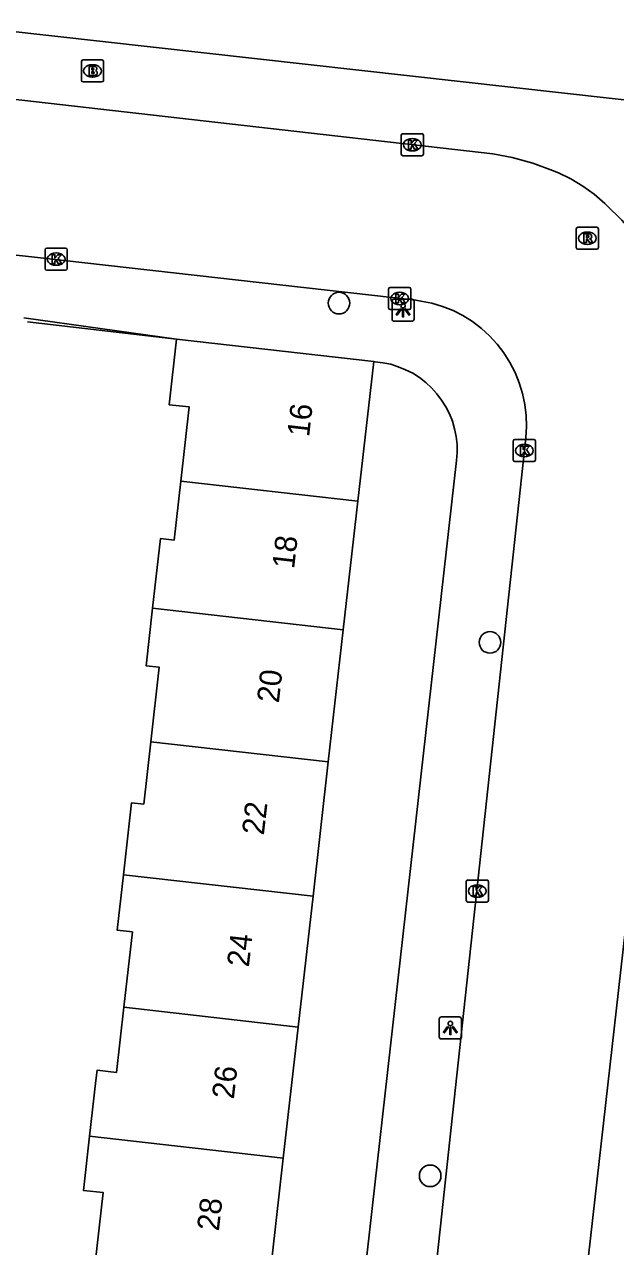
# Model space of a CAD drawing. Extents: x 162026 to 163499, y 387297 to 388169.
# Drawn here: x 162416.7 to 162443.5, y 387852 to 387907.3 of the extents above; entities that cross this region are included whole.
import ezdxf

# ---------------------------------------------------------------- set-up
doc = ezdxf.new("R2010")
doc.units = 0
for name, color, linetype in [('IMGEO_Boom', 7, 'Continuous'), ('IMGEO_Brandkraan', 7, 'Continuous'), ('IMGEO_Kolk', 7, 'Continuous'), ('IMGEO_Lichtpunt', 7, 'Continuous'), ('IMGEO_Muur', 7, 'Continuous'), ('IMGEO_Pand', 7, 'Continuous'), ('IMGEO_Pand_nummerreeks', 7, 'Continuous'), ('IMGEO_Rijbaan_lokaal_open', 7, 'Continuous'), ('IMGEO_Rioolput', 7, 'Continuous'), ('IMGEO_Voetpad_open', 7, 'Continuous')]:
    doc.layers.add(name, color=color, linetype=linetype)

msp = doc.modelspace()

# ---------------------------------------------------------------- linework, layer by layer
at = {"layer": 'IMGEO_Boom'}
for centre in [(162430.945, 387894.66), (162437.775, 387879.314), (162435.07, 387855.184)]:
    msp.add_circle(centre, 0.489, dxfattribs=at)
at = {"layer": 'IMGEO_Brandkraan'}
for p, q in [((162419.295, 387904.736), (162419.295, 387905.588)), ((162419.37, 387905.662), (162420.222, 387905.662)), ((162420.296, 387905.588), (162420.296, 387904.736)), ((162419.783, 387905.442), (162419.808, 387905.442)), ((162420.222, 387904.662), (162419.37, 387904.662)), ((162419.806, 387904.882), (162419.781, 387904.882))]:
    msp.add_line(p, q, dxfattribs=at)
for points in [[(162419.295, 387904.736), (162419.295, 387905.588)], [(162419.37, 387905.662), (162420.222, 387905.662)], [(162420.296, 387905.588), (162420.296, 387904.736)], [(162419.643, 387905.362), (162419.643, 387904.962), (162419.856, 387904.962)], [(162419.874, 387905.362), (162419.643, 387905.362)], [(162419.822, 387905.281), (162419.768, 387905.281), (162419.768, 387905.205)], [(162419.768, 387905.205), (162419.821, 387905.205)], [(162419.83, 387905.129), (162419.768, 387905.129), (162419.768, 387905.048)], [(162419.768, 387905.048), (162419.83, 387905.048)], [(162420.222, 387904.662), (162419.37, 387904.662)]]:
    msp.add_lwpolyline(points, dxfattribs=at)
for centre, radius, start, end in [((162419.372, 387905.586), 0.0765, 91.552, 178.448), ((162419.372, 387905.586), 0.0765, 91.552, 178.448), ((162420.22, 387905.586), 0.0765, 1.552, 88.448), ((162420.22, 387905.586), 0.0765, 1.552, 88.448), ((162419.823, 387905.243), 0.0379, 267.8285, 90.9355), ((162419.831, 387905.088), 0.0404, 269.8759, 90.5077), ((162419.862, 387905.213), 0.251, 268.6676, 293.5347), ((162419.878, 387905.217), 0.145, 59.4692, 91.5367), ((162419.903, 387905.264), 0.0922, 285.5137, 58.1501), ((162419.908, 387905.072), 0.105, 301.3115, 78.989), ((162419.372, 387904.738), 0.0765, 181.552, 268.448), ((162419.372, 387904.738), 0.0765, 181.552, 268.448), ((162420.22, 387904.738), 0.0765, 271.552, 358.448), ((162420.22, 387904.738), 0.0765, 271.552, 358.448)]:
    msp.add_arc(centre, radius, start, end, dxfattribs=at)
for centre, major_axis, ratio, start_param, end_param in [((162419.782, 387905.162), (-0.387, 0.002), 0.722429, 4.712389, 7.853982), ((162419.807, 387905.162), (-0.39, 0.002), 0.717154, 1.570796, 4.712389)]:
    msp.add_ellipse(centre, major_axis=major_axis, ratio=ratio, start_param=start_param, end_param=end_param, dxfattribs=at)
at = {"layer": 'IMGEO_Kolk'}
for p, q in [((162433.763, 387901.398), (162433.763, 387902.25)), ((162433.838, 387902.324), (162434.69, 387902.324)), ((162434.764, 387902.25), (162434.764, 387901.398)), ((162434.251, 387902.104), (162434.276, 387902.104)), ((162434.69, 387901.324), (162433.838, 387901.324)), ((162434.274, 387901.544), (162434.249, 387901.544)), ((162417.65, 387896.223), (162417.65, 387897.075)), ((162417.725, 387897.149), (162418.577, 387897.149)), ((162418.138, 387896.929), (162418.163, 387896.929)), ((162418.651, 387897.075), (162418.651, 387896.223)), ((162418.577, 387896.149), (162417.725, 387896.149)), ((162418.161, 387896.369), (162418.136, 387896.369)), ((162433.192, 387894.442), (162433.192, 387895.294)), ((162433.267, 387895.368), (162434.119, 387895.368)), ((162433.68, 387895.148), (162433.705, 387895.148)), ((162434.193, 387895.294), (162434.193, 387894.442)), ((162433.703, 387894.588), (162433.678, 387894.588)), ((162434.119, 387894.368), (162433.267, 387894.368)), ((162438.831, 387887.564), (162438.831, 387888.416)), ((162438.906, 387888.49), (162439.758, 387888.49)), ((162439.832, 387888.416), (162439.832, 387887.564)), ((162439.319, 387888.27), (162439.344, 387888.27)), ((162439.758, 387887.49), (162438.906, 387887.49)), ((162439.342, 387887.71), (162439.317, 387887.71)), ((162436.7, 387867.639), (162436.7, 387868.491)), ((162436.775, 387868.565), (162437.627, 387868.565)), ((162437.701, 387868.491), (162437.701, 387867.639)), ((162437.188, 387868.345), (162437.213, 387868.345)), ((162437.627, 387867.565), (162436.775, 387867.565)), ((162437.211, 387867.785), (162437.186, 387867.785))]:
    msp.add_line(p, q, dxfattribs=at)
for points in [[(162433.763, 387901.398), (162433.763, 387902.25)], [(162433.838, 387902.324), (162434.69, 387902.324)], [(162434.764, 387902.25), (162434.764, 387901.398)], [(162434.084, 387902.024), (162434.207, 387902.024), (162434.207, 387901.873), (162434.337, 387902.024), (162434.501, 387902.024), (162434.355, 387901.873), (162434.508, 387901.624), (162434.356, 387901.624), (162434.271, 387901.788), (162434.207, 387901.721), (162434.207, 387901.624), (162434.084, 387901.624), (162434.084, 387902.024)], [(162434.69, 387901.324), (162433.838, 387901.324)], [(162417.65, 387896.223), (162417.65, 387897.075)], [(162417.725, 387897.149), (162418.577, 387897.149)], [(162417.971, 387896.849), (162418.094, 387896.849), (162418.094, 387896.698), (162418.224, 387896.849), (162418.388, 387896.849), (162418.242, 387896.698), (162418.395, 387896.449), (162418.243, 387896.449), (162418.158, 387896.613), (162418.094, 387896.546), (162418.094, 387896.449), (162417.971, 387896.449), (162417.971, 387896.849)], [(162418.651, 387897.075), (162418.651, 387896.223)], [(162418.577, 387896.149), (162417.725, 387896.149)], [(162433.192, 387894.442), (162433.192, 387895.294)], [(162433.267, 387895.368), (162434.119, 387895.368)], [(162433.513, 387895.068), (162433.636, 387895.068), (162433.636, 387894.917), (162433.766, 387895.068), (162433.93, 387895.068), (162433.784, 387894.917), (162433.937, 387894.668), (162433.785, 387894.668), (162433.7, 387894.832), (162433.636, 387894.765), (162433.636, 387894.668), (162433.513, 387894.668), (162433.513, 387895.068)], [(162434.193, 387895.294), (162434.193, 387894.442)], [(162434.119, 387894.368), (162433.267, 387894.368)], [(162438.831, 387887.564), (162438.831, 387888.416)], [(162438.906, 387888.49), (162439.758, 387888.49)], [(162439.832, 387888.416), (162439.832, 387887.564)], [(162439.152, 387888.19), (162439.275, 387888.19), (162439.275, 387888.039), (162439.405, 387888.19), (162439.569, 387888.19), (162439.423, 387888.039), (162439.576, 387887.79), (162439.424, 387887.79), (162439.339, 387887.954), (162439.275, 387887.887), (162439.275, 387887.79), (162439.152, 387887.79), (162439.152, 387888.19)], [(162439.758, 387887.49), (162438.906, 387887.49)], [(162436.7, 387867.639), (162436.7, 387868.491)], [(162436.775, 387868.565), (162437.627, 387868.565)], [(162437.701, 387868.491), (162437.701, 387867.639)], [(162437.021, 387868.265), (162437.144, 387868.265), (162437.144, 387868.114), (162437.274, 387868.265), (162437.438, 387868.265), (162437.292, 387868.114), (162437.445, 387867.865), (162437.293, 387867.865), (162437.208, 387868.029), (162437.144, 387867.962), (162437.144, 387867.865), (162437.021, 387867.865), (162437.021, 387868.265)], [(162437.627, 387867.565), (162436.775, 387867.565)]]:
    msp.add_lwpolyline(points, dxfattribs=at)
for centre, start, end in [((162433.84, 387902.248), 91.552, 178.448), ((162433.84, 387902.248), 91.552, 178.448), ((162434.688, 387902.248), 1.552, 88.448), ((162434.688, 387902.248), 1.552, 88.448), ((162433.84, 387901.4), 181.552, 268.448), ((162433.84, 387901.4), 181.552, 268.448), ((162434.688, 387901.4), 271.552, 358.448), ((162434.688, 387901.4), 271.552, 358.448), ((162417.727, 387897.073), 91.552, 178.448), ((162417.727, 387897.073), 91.552, 178.448), ((162418.575, 387897.073), 1.552, 88.448), ((162418.575, 387897.073), 1.552, 88.448), ((162417.727, 387896.225), 181.552, 268.448), ((162417.727, 387896.225), 181.552, 268.448), ((162418.575, 387896.225), 271.552, 358.448), ((162418.575, 387896.225), 271.552, 358.448), ((162433.269, 387895.292), 91.552, 178.448), ((162433.269, 387895.292), 91.552, 178.448), ((162434.117, 387895.292), 1.552, 88.448), ((162434.117, 387895.292), 1.552, 88.448), ((162433.269, 387894.444), 181.552, 268.448), ((162433.269, 387894.444), 181.552, 268.448), ((162434.117, 387894.444), 271.552, 358.448), ((162434.117, 387894.444), 271.552, 358.448), ((162438.908, 387888.414), 91.552, 178.448), ((162438.908, 387888.414), 91.552, 178.448), ((162439.756, 387888.414), 1.552, 88.448), ((162439.756, 387888.414), 1.552, 88.448), ((162438.908, 387887.566), 181.552, 268.448), ((162438.908, 387887.566), 181.552, 268.448), ((162439.756, 387887.566), 271.552, 358.448), ((162439.756, 387887.566), 271.552, 358.448), ((162436.777, 387868.489), 91.552, 178.448), ((162436.777, 387868.489), 91.552, 178.448), ((162437.625, 387868.489), 1.552, 88.448), ((162437.625, 387868.489), 1.552, 88.448), ((162436.777, 387867.641), 181.552, 268.448), ((162436.777, 387867.641), 181.552, 268.448), ((162437.625, 387867.641), 271.552, 358.448), ((162437.625, 387867.641), 271.552, 358.448)]:
    msp.add_arc(centre, 0.0765, start, end, dxfattribs=at)
for centre, major_axis, ratio, start_param, end_param in [((162434.25, 387901.824), (-0.387, 0.002), 0.722429, 4.712389, 7.853982), ((162434.275, 387901.824), (-0.39, 0.002), 0.717154, 1.570796, 4.712389), ((162418.137, 387896.649), (-0.387, 0.002), 0.722429, 4.712389, 7.853982), ((162418.162, 387896.649), (-0.39, 0.002), 0.717154, 1.570796, 4.712389), ((162433.679, 387894.868), (-0.387, 0.002), 0.722429, 4.712389, 7.853982), ((162433.704, 387894.868), (-0.39, 0.002), 0.717154, 1.570796, 4.712389), ((162439.318, 387887.99), (-0.387, 0.002), 0.722429, 4.712389, 7.853982), ((162439.343, 387887.99), (-0.39, 0.002), 0.717154, 1.570796, 4.712389), ((162437.187, 387868.065), (-0.387, 0.002), 0.722429, 4.712389, 7.853982), ((162437.212, 387868.065), (-0.39, 0.002), 0.717154, 1.570796, 4.712389)]:
    msp.add_ellipse(centre, major_axis=major_axis, ratio=ratio, start_param=start_param, end_param=end_param, dxfattribs=at)
at = {"layer": 'IMGEO_Lichtpunt'}
for p, q in [((162433.345, 387894.741), (162433.345, 387893.934)), ((162433.345, 387894.741), (162433.345, 387893.934)), ((162434.247, 387894.836), (162433.439, 387894.836)), ((162434.247, 387894.836), (162433.439, 387894.836)), ((162434.341, 387893.934), (162434.341, 387894.741)), ((162434.341, 387893.934), (162434.341, 387894.741)), ((162433.439, 387893.84), (162434.247, 387893.84)), ((162433.439, 387893.84), (162434.247, 387893.84)), ((162436.386, 387862.372), (162435.578, 387862.372)), ((162436.386, 387862.372), (162435.578, 387862.372)), ((162435.484, 387862.277), (162435.484, 387861.47)), ((162435.484, 387862.277), (162435.484, 387861.47)), ((162436.48, 387861.47), (162436.48, 387862.277)), ((162436.48, 387861.47), (162436.48, 387862.277)), ((162435.578, 387861.376), (162436.386, 387861.376)), ((162435.578, 387861.376), (162436.386, 387861.376))]:
    msp.add_line(p, q, dxfattribs=at)
for points in [[(162433.719, 387894.405), (162433.758, 387894.377), (162433.57, 387894.115), (162433.532, 387894.142), (162433.719, 387894.405)], [(162433.821, 387894.357), (162433.868, 387894.357), (162433.868, 387894.035), (162433.821, 387894.035), (162433.821, 387894.357)], [(162433.931, 387894.377), (162433.969, 387894.404), (162434.156, 387894.142), (162434.117, 387894.114), (162433.931, 387894.377)], [(162435.858, 387861.941), (162435.897, 387861.913), (162435.709, 387861.651), (162435.671, 387861.678), (162435.858, 387861.941)], [(162435.96, 387861.893), (162436.007, 387861.893), (162436.007, 387861.571), (162435.96, 387861.571), (162435.96, 387861.893)], [(162436.07, 387861.913), (162436.108, 387861.94), (162436.295, 387861.678), (162436.256, 387861.65), (162436.07, 387861.913)]]:
    msp.add_lwpolyline(points, dxfattribs=at)
for centre in [(162433.844, 387894.539), (162435.983, 387862.075)]:
    msp.add_circle(centre, 0.0994, dxfattribs=at)
for centre, start, end in [((162433.439, 387894.741), 90, 180), ((162433.439, 387894.741), 90, 180), ((162434.247, 387894.741), 0, 90), ((162434.247, 387894.741), 0, 90), ((162433.439, 387893.934), 180, 270), ((162433.439, 387893.934), 180, 270), ((162434.247, 387893.934), 270, 0), ((162434.247, 387893.934), 270, 360), ((162435.578, 387862.277), 90, 180), ((162435.578, 387862.277), 90, 180), ((162436.386, 387862.277), 0, 90), ((162436.386, 387862.277), 0, 90), ((162435.578, 387861.47), 180, 270), ((162435.578, 387861.47), 180, 270), ((162436.386, 387861.47), 270, 0), ((162436.386, 387861.47), 270, 360)]:
    msp.add_arc(centre, 0.0946, start, end, dxfattribs=at)
at = {"layer": 'IMGEO_Muur'}
msp.add_lwpolyline([(162416.862, 387893.818), (162423.601, 387893.025)], dxfattribs=at)
at = {"layer": 'IMGEO_Pand'}
for points in [[(162423.788, 387886.613), (162424.169, 387889.961), (162423.265, 387890.063), (162423.601, 387893.025)], [(162423.601, 387893.025), (162432.517, 387892.012)], [(162432.517, 387892.012), (162431.8, 387885.703)], [(162422.513, 387880.862), (162422.87, 387884.007), (162423.484, 387883.938), (162423.788, 387886.613)], [(162423.788, 387886.613), (162431.8, 387885.703)], [(162431.8, 387885.703), (162431.139, 387879.882)], [(162422.432, 387874.82), (162422.814, 387878.185), (162422.216, 387878.253), (162422.513, 387880.862)], [(162431.139, 387879.882), (162422.513, 387880.862)], [(162431.139, 387879.882), (162430.46, 387873.908)], [(162421.195, 387868.806), (162421.565, 387872.058), (162422.111, 387871.996), (162422.432, 387874.82)], [(162430.46, 387873.908), (162422.432, 387874.82)], [(162430.46, 387873.908), (162429.77, 387867.832)], [(162421.21, 387862.807), (162421.598, 387866.219), (162420.91, 387866.297), (162421.195, 387868.806)], [(162421.195, 387868.806), (162429.77, 387867.832)], [(162429.77, 387867.832), (162429.097, 387861.911)], [(162419.661, 387856.984), (162419.947, 387859.494), (162420, 387859.958), (162420.875, 387859.858), (162421.21, 387862.807)], [(162429.097, 387861.911), (162421.21, 387862.807)], [(162429.097, 387861.911), (162428.424, 387855.988)], [(162428.424, 387855.988), (162427.767, 387850.204), (162419.907, 387851.097), (162420.285, 387854.423), (162419.381, 387854.526), (162419.661, 387856.984)], [(162419.661, 387856.984), (162428.424, 387855.988)]]:
    msp.add_lwpolyline(points, dxfattribs=at)
at = {"layer": 'IMGEO_Rijbaan_lokaal_open'}
for points in [[(162444.639, 387872.789), (162446.538, 387889.5), (162446.633, 387890.462), (162446.642, 387891.428), (162446.564, 387892.391), (162446.401, 387893.343), (162446.153, 387894.277), (162445.823, 387895.185), (162445.413, 387896.06), (162444.926, 387896.895), (162444.367, 387897.683), (162443.739, 387898.417), (162443.049, 387899.093), (162442.967, 387899.166), (162442.491, 387899.581), (162441.98, 387899.952), (162441.438, 387900.276), (162440.869, 387900.549), (162440.608, 387900.655), (162439.709, 387900.991), (162438.784, 387901.246), (162437.9, 387901.409), (162413.007, 387904.243)], [(162435.074, 387848.602), (162439.395, 387888.569), (162439.426, 387889.074), (162439.412, 387889.579), (162439.353, 387890.081), (162439.249, 387890.576), (162439.101, 387891.06), (162438.911, 387891.528), (162438.68, 387891.978), (162438.409, 387892.405), (162438.102, 387892.806), (162437.759, 387893.178), (162437.385, 387893.518), (162436.982, 387893.824), (162436.554, 387894.092), (162436.103, 387894.32), (162435.633, 387894.508), (162435.149, 387894.653), (162434.653, 387894.754), (162434.418, 387894.786), (162417.443, 387896.703), (162413.741, 387897.121), (162412.195, 387897.296)], [(162416.751, 387837.401), (162423.936, 387836.51), (162427.262, 387836.039), (162428.412, 387835.942), (162429.567, 387835.948), (162430.716, 387836.056), (162431.851, 387836.268), (162432.963, 387836.579), (162434.042, 387836.989), (162435.081, 387837.494), (162436.07, 387838.089), (162437.002, 387838.77), (162437.87, 387839.532), (162438.666, 387840.369), (162439.384, 387841.273), (162440.018, 387842.237), (162440.564, 387843.255), (162441.017, 387844.317), (162441.373, 387845.415), (162441.629, 387846.541), (162441.727, 387847.169), (162443.893, 387866.231)]]:
    msp.add_lwpolyline(points, dxfattribs=at)
at = {"layer": 'IMGEO_Rioolput'}
for p, q in [((162441.681, 387897.168), (162441.681, 387898.02)), ((162441.756, 387898.094), (162442.608, 387898.094)), ((162442.169, 387897.874), (162442.194, 387897.874)), ((162442.682, 387898.02), (162442.682, 387897.168)), ((162442.192, 387897.314), (162442.167, 387897.314)), ((162442.608, 387897.094), (162441.756, 387897.094))]:
    msp.add_line(p, q, dxfattribs=at)
for points in [[(162441.681, 387897.168), (162441.681, 387898.02)], [(162441.756, 387898.094), (162442.608, 387898.094)], [(162442.27, 387897.792), (162442.018, 387897.794), (162442.018, 387897.394)], [(162442.682, 387898.02), (162442.682, 387897.168)], [(162442.018, 387897.394), (162442.142, 387897.394), (162442.142, 387897.556), (162442.153, 387897.556)], [(162442.196, 387897.713), (162442.142, 387897.713), (162442.142, 387897.632)], [(162442.142, 387897.632), (162442.194, 387897.632)], [(162442.2, 387897.527), (162442.271, 387897.394), (162442.411, 387897.394), (162442.346, 387897.52)], [(162442.608, 387897.094), (162441.756, 387897.094)]]:
    msp.add_lwpolyline(points, dxfattribs=at)
for centre, radius, start, end in [((162441.758, 387898.018), 0.0765, 91.552, 178.448), ((162441.758, 387898.018), 0.0765, 91.552, 178.448), ((162442.269, 387897.682), 0.109, 350.3612, 89.416), ((162442.606, 387898.018), 0.0765, 1.552, 88.448), ((162442.606, 387898.018), 0.0765, 1.552, 88.448), ((162442.152, 387897.503), 0.0533, 26.0293, 88.6989), ((162442.178, 387897.821), 0.19, 274.7715, 282.9687), ((162442.202, 387897.617), 0.0964, 77.0061, 93.1865), ((162442.216, 387897.674), 0.0378, 276.6634, 79.6772), ((162442.267, 387897.682), 0.112, 277.5842, 350.9817), ((162442.251, 387897.467), 0.108, 29.5134, 73.7905), ((162441.758, 387897.17), 0.0765, 181.552, 268.448), ((162441.758, 387897.17), 0.0765, 181.552, 268.448), ((162442.606, 387897.17), 0.0765, 271.552, 358.448), ((162442.606, 387897.17), 0.0765, 271.552, 358.448)]:
    msp.add_arc(centre, radius, start, end, dxfattribs=at)
for centre, major_axis, ratio, start_param, end_param in [((162442.168, 387897.594), (-0.387, 0.002), 0.722429, 4.712389, 7.853982), ((162442.193, 387897.594), (-0.39, 0.002), 0.717154, 1.570796, 4.712389)]:
    msp.add_ellipse(centre, major_axis=major_axis, ratio=ratio, start_param=start_param, end_param=end_param, dxfattribs=at)
at = {"layer": 'IMGEO_Voetpad_open'}
for points in [[(162413.36, 387907.265), (162447.886, 387903.405)], [(162416.683, 387893.987), (162423.601, 387893.025)], [(162432.517, 387892.012), (162432.577, 387892.008), (162432.934, 387891.965), (162433.285, 387891.891), (162433.628, 387891.785), (162433.961, 387891.649), (162434.28, 387891.484), (162434.583, 387891.292), (162434.867, 387891.073), (162435.131, 387890.829), (162435.372, 387890.563), (162435.589, 387890.276), (162435.779, 387889.971), (162435.94, 387889.651), (162436.073, 387889.317), (162436.175, 387888.972), (162436.246, 387888.62), (162436.286, 387888.263), (162436.293, 387887.904), (162436.268, 387887.546), (162431.868, 387848.618)]]:
    msp.add_lwpolyline(points, dxfattribs=at)

# ---------------------------------------------------------------- texts
at = {"layer": 'IMGEO_Pand_nummerreeks'}
for s, p in [('16', (162429.591, 387888.58)), ('18', (162428.913, 387882.611)), ('20', (162428.224, 387876.547)), ('22', (162427.545, 387870.568)), ('24', (162426.867, 387864.599)), ('26', (162426.188, 387858.626)), ('28', (162425.51, 387852.657))]:
    msp.add_text(s, height=1, rotation=83.5182, dxfattribs=at).set_placement(p)

doc.saveas('drawing.dxf')
